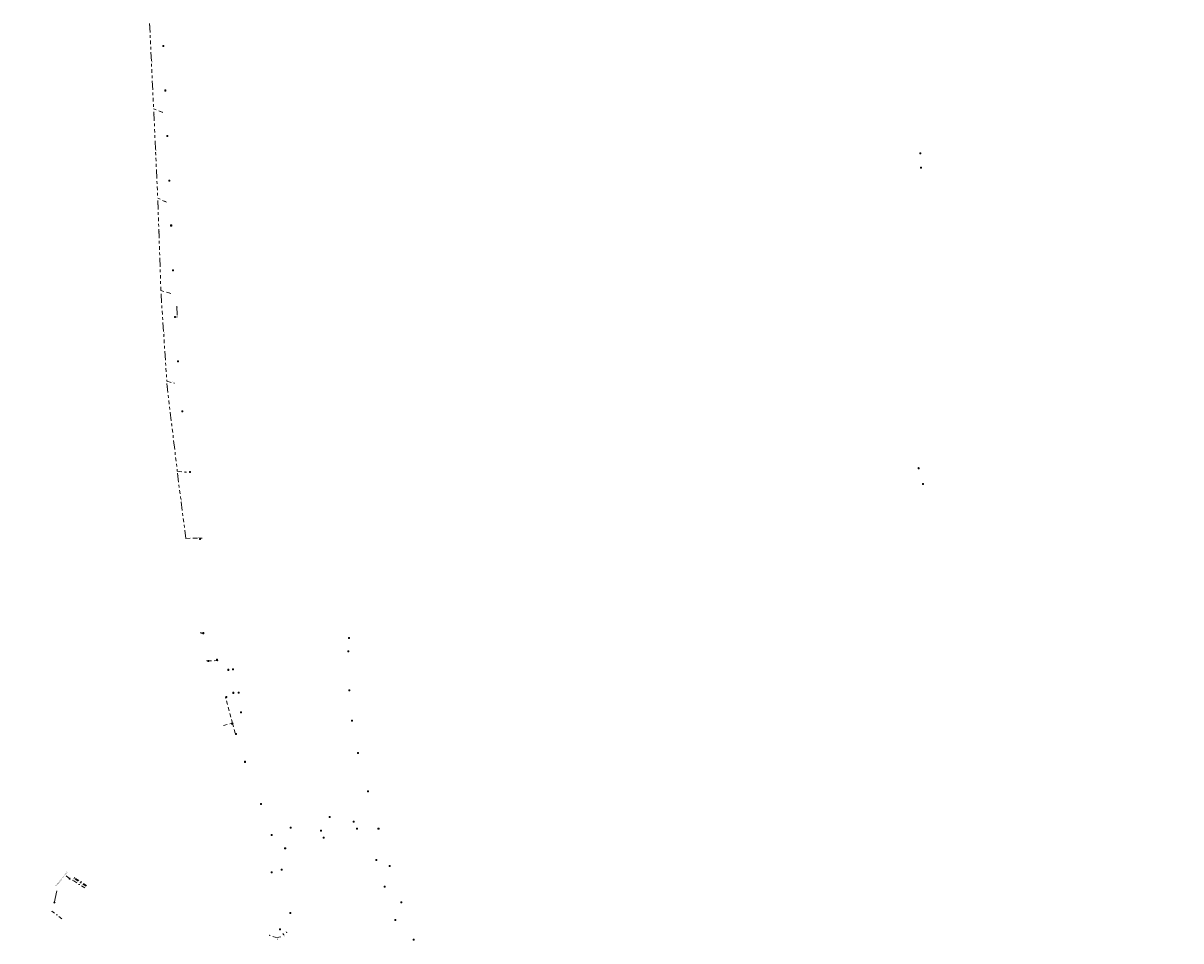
# Model space of a CAD drawing. Header units: inches. Extents: x 0 to 191500, y 0 to 342750.
# Tile 384 of 547: x 184454 to 185228, y 339730 to 340343. Entities that reach past the tile are written whole.
import ezdxf
from ezdxf.enums import TextEntityAlignment as Align

# ---------------------------------------------------------------- set-up
doc = ezdxf.new("R2010")
doc.units = ezdxf.units.IN
doc.header["$MEASUREMENT"] = 0
for name, pattern in [('RI-DRAINAGE', [19.2, 6, -1.8, 1.8, -1.8, 2.4, -1.8, 1.8, -1.8]), ('RI-HWA_HUISAANSLUITING', [4.8, 3, -1.8]), ('RI-HWA_KOLKAANSLUITING', [4.3, 2.5, -1.8]), ('RI-VWA_HUISAANSLUITING', [6.1, 2.5, -1.8, 0, -1.8])]:
    doc.linetypes.add(name, pattern=pattern)
doc.layers.get('0').update_dxf_attribs({"lineweight": 20})
for name, color, linetype, lineweight in [('ECW', 150, 'Continuous', 20), ('N-WE-RI-DRAINAGE-G', 90, 'RI-DRAINAGE', 20), ('N-WE-RI-HWA-MAATVOERING-T25', 151, 'Continuous', 20), ('N-WE-RI-HWA_HUISAANSLUITING_PP_125-G', 150, 'RI-HWA_HUISAANSLUITING', 20), ('N-WE-RI-HWA_KOLK-S', 150, 'Continuous', 20), ('N-WE-RI-HWA_KOLKAANSLUITING', 150, 'RI-HWA_KOLKAANSLUITING', 20), ('N-WE-RI-HWA_KOLKAANSLUITING_PVC_160-G', 150, 'RI-HWA_KOLKAANSLUITING', 20), ('N-WE-RI-INLAAT', 7, 'Continuous', 20), ('N-WE-RI-VWA-MAATVOERING-T25', 30, 'Continuous', 20), ('N-WE-RI-VWA_HUISAANSLUITING', 20, 'RI-VWA_HUISAANSLUITING', 20), ('N-WE-RI-VWA_RIOOLPUT_ONTSTOPPINGSPUT-G', 30, 'Continuous', 20), ('Tekst algemeen', 7, 'Continuous', 20)]:
    doc.layers.add(name, color=color, linetype=linetype, lineweight=lineweight)
doc.styles.add('ISO', font='isocpeur.ttf', dxfattribs={"height": 2.5})
doc.styles.add('Tahoma', font='tahoma.ttf')
picture_1 = doc.add_image_def('image1.ecw', size_in_pixel=(220000, 285000))

# ---------------------------------------------------------------- blocks, each defined once
blk = doc.blocks.new('A$C2C270354')
h = blk.add_hatch(color=256)
h.dxf.hatch_style = 1
edge = h.paths.add_edge_path()
edge.add_arc((0, 0), 0.1, 0, 360)
blk.add_circle((0, 0), 0.1)
blk = doc.blocks.new('JaJo Materiaalaanduiding & Diameter')
at = {"color": 0, "style": 'Tahoma'}
blk.add_attdef('MAT', text='', height=0.36, dxfattribs=at).set_placement((0, 0.34), align=Align.MIDDLE_CENTER)

msp = doc.modelspace()

# ---------------------------------------------------------------- linework, layer by layer
at = {"layer": 'N-WE-RI-DRAINAGE-G'}
for p, q in [((184538.478, 340343.156), (184541.12247, 340286.14474)), ((184541.272, 340284.069), (184543.89539, 340226.42407)), ((184543.95, 340224.878), (184545.98918, 340164.75039)), ((184546.096, 340162.55), (184549.95523, 340104.07927)), ((184556.692, 340154.378), (184557.03601, 340147.06218)), ((184557.03601, 340147.06218), (184555.484, 340146.993)), ((184550.014, 340102.606), (184556.93554, 340044.00951)), ((184557.068, 340042.658), (184562.60412, 339999.08353))]:
    msp.add_line(p, q, dxfattribs=at)
at = {"layer": 'N-WE-RI-HWA_HUISAANSLUITING_PP_125-G'}
for p, q in [((184547.352, 340283.707), (184541.12247, 340286.14474)), ((184549.826, 340223.761), (184543.89539, 340226.42407)), ((184552.573, 340162.703), (184545.98918, 340164.75039)), ((184549.95523, 340104.07927), (184555.045, 340102.823)), ((184556.93554, 340044.00951), (184563.049, 340043.294)), ((184562.60412, 339999.08353), (184573.66, 339999.337))]:
    msp.add_line(p, q, dxfattribs=at)
at = {"layer": 'N-WE-RI-HWA_KOLK-S'}
for p, q in [((184547.35652, 340328.56997), (184547.35503, 340327.87352)), ((184547.35503, 340327.87352), (184548.05297, 340328.56848)), ((184547.35503, 340327.87352), (184548.05148, 340327.87203)), ((184547.35652, 340328.56997), (184548.05148, 340327.87203)), ((184548.05297, 340328.56848), (184547.35652, 340328.56997)), ((184548.05148, 340327.87203), (184548.05297, 340328.56848)), ((184548.62952, 340298.77697), (184548.62803, 340298.08052)), ((184548.62803, 340298.08052), (184549.32597, 340298.77548)), ((184548.62952, 340298.77697), (184549.32448, 340298.07903)), ((184549.32597, 340298.77548), (184548.62952, 340298.77697)), ((184549.32448, 340298.07903), (184549.32597, 340298.77548)), ((184548.62803, 340298.08052), (184549.32448, 340298.07903)), ((184549.9775, 340268.39898), (184549.97601, 340267.70253)), ((184549.97601, 340267.70253), (184550.67396, 340268.39749)), ((184549.9775, 340268.39898), (184550.67246, 340267.70103)), ((184550.67396, 340268.39749), (184549.9775, 340268.39898)), ((184550.67246, 340267.70103), (184550.67396, 340268.39749)), ((184549.97601, 340267.70253), (184550.67246, 340267.70103)), ((185053.27152, 340256.70297), (185053.27003, 340256.00652)), ((185053.27003, 340256.00652), (185053.96797, 340256.70148)), ((185053.27003, 340256.00652), (185053.96648, 340256.00503)), ((185053.27152, 340256.70297), (185053.96648, 340256.00503)), ((185053.96797, 340256.70148), (185053.27152, 340256.70297)), ((185053.96648, 340256.00503), (185053.96797, 340256.70148)), ((185053.73552, 340247.17297), (185053.73403, 340246.47652)), ((185053.73403, 340246.47652), (185054.43197, 340247.17148)), ((185053.73403, 340246.47652), (185054.43048, 340246.47503)), ((185053.73552, 340247.17297), (185054.43048, 340246.47503)), ((185054.43197, 340247.17148), (185053.73552, 340247.17297)), ((185054.43048, 340246.47503), (185054.43197, 340247.17148)), ((184551.23152, 340238.47497), (184551.23003, 340237.77852)), ((184551.23003, 340237.77852), (184551.92797, 340238.47348)), ((184551.23003, 340237.77852), (184551.92648, 340237.77703)), ((184551.23152, 340238.47497), (184551.92648, 340237.77703)), ((184551.92797, 340238.47348), (184551.23152, 340238.47497)), ((184551.92648, 340237.77703), (184551.92797, 340238.47348)), ((184552.51852, 340208.53497), (184552.51703, 340207.83852)), ((184552.51703, 340207.83852), (184553.21497, 340208.53348)), ((184552.51703, 340207.83852), (184553.21348, 340207.83703)), ((184552.51852, 340208.53497), (184553.21348, 340207.83703)), ((184553.21497, 340208.53348), (184552.51852, 340208.53497)), ((184553.21348, 340207.83703), (184553.21497, 340208.53348)), ((184553.80252, 340178.59497), (184553.80103, 340177.89852)), ((184553.80103, 340177.89852), (184554.49897, 340178.59348)), ((184553.80103, 340177.89852), (184554.49748, 340177.89703)), ((184553.80252, 340178.59497), (184554.49748, 340177.89703)), ((184554.49897, 340178.59348), (184553.80252, 340178.59497)), ((184554.49748, 340177.89703), (184554.49897, 340178.59348)), ((184555.13652, 340147.34197), (184555.13503, 340146.64552)), ((184555.13503, 340146.64552), (184555.83297, 340147.34048)), ((184555.13503, 340146.64552), (184555.83148, 340146.64403)), ((184555.13652, 340147.34197), (184555.83148, 340146.64403)), ((184555.83297, 340147.34048), (184555.13652, 340147.34197)), ((184555.83148, 340146.64403), (184555.83297, 340147.34048)), ((184557.01852, 340117.76997), (184557.01703, 340117.07352)), ((184557.01703, 340117.07352), (184557.71497, 340117.76848)), ((184557.01703, 340117.07352), (184557.71348, 340117.07203)), ((184557.01852, 340117.76997), (184557.71348, 340117.07203)), ((184557.71497, 340117.76848), (184557.01852, 340117.76997)), ((184557.71348, 340117.07203), (184557.71497, 340117.76848)), ((184560.01552, 340084.31297), (184560.01403, 340083.61652)), ((184560.01403, 340083.61652), (184560.71197, 340084.31148)), ((184560.01403, 340083.61652), (184560.71048, 340083.61503)), ((184560.01552, 340084.31297), (184560.71048, 340083.61503)), ((184560.71197, 340084.31148), (184560.01552, 340084.31297)), ((184560.71048, 340083.61503), (184560.71197, 340084.31148)), ((184565.10852, 340043.77897), (184565.10703, 340043.08252)), ((184565.10703, 340043.08252), (184565.80497, 340043.77748)), ((184565.10852, 340043.77897), (184565.80348, 340043.08103)), ((184565.80497, 340043.77748), (184565.10852, 340043.77897)), ((184565.80348, 340043.08103), (184565.80497, 340043.77748)), ((185052.18152, 340046.36497), (185052.18003, 340045.66852)), ((185052.18003, 340045.66852), (185052.87797, 340046.36348)), ((185052.18003, 340045.66852), (185052.87648, 340045.66703)), ((185052.18152, 340046.36497), (185052.87648, 340045.66703)), ((185052.87797, 340046.36348), (185052.18152, 340046.36497)), ((185052.87648, 340045.66703), (185052.87797, 340046.36348)), ((184565.10703, 340043.08252), (184565.80348, 340043.08103)), ((185054.96252, 340035.82797), (185054.96103, 340035.13152)), ((185054.96103, 340035.13152), (185055.65897, 340035.82648)), ((185054.96252, 340035.82797), (185055.65748, 340035.13003)), ((185055.65897, 340035.82648), (185054.96252, 340035.82797)), ((185055.65748, 340035.13003), (185055.65897, 340035.82648)), ((185054.96103, 340035.13152), (185055.65748, 340035.13003)), ((184571.85552, 339999.03197), (184571.85403, 339998.33552)), ((184571.85403, 339998.33552), (184572.55197, 339999.03048)), ((184571.85403, 339998.33552), (184572.55048, 339998.33403)), ((184571.85552, 339999.03197), (184572.55048, 339998.33403)), ((184572.55197, 339999.03048), (184571.85552, 339999.03197)), ((184572.55048, 339998.33403), (184572.55197, 339999.03048)), ((184573.96931, 339936.12513), (184573.96782, 339935.42868)), ((184573.96782, 339935.42868), (184574.66576, 339936.12363)), ((184573.96782, 339935.42868), (184574.66427, 339935.42718)), ((184573.96931, 339936.12513), (184574.66427, 339935.42718)), ((184574.66576, 339936.12363), (184573.96931, 339936.12513)), ((184574.66427, 339935.42718), (184574.66576, 339936.12363)), ((184671.40152, 339932.95197), (184671.40003, 339932.25552)), ((184671.40003, 339932.25552), (184672.09797, 339932.95048)), ((184671.40003, 339932.25552), (184672.09648, 339932.25403)), ((184671.40152, 339932.95197), (184672.09648, 339932.25403)), ((184672.09797, 339932.95048), (184671.40152, 339932.95197)), ((184672.09648, 339932.25403), (184672.09797, 339932.95048)), ((184671.00152, 339924.06797), (184671.00003, 339923.37152)), ((184671.00003, 339923.37152), (184671.69797, 339924.06648)), ((184671.00003, 339923.37152), (184671.69648, 339923.37003)), ((184671.00152, 339924.06797), (184671.69648, 339923.37003)), ((184671.69797, 339924.06648), (184671.00152, 339924.06797)), ((184671.69648, 339923.37003), (184671.69797, 339924.06648)), ((184577.41074, 339917.4766), (184577.40924, 339916.78015)), ((184577.40924, 339916.78015), (184578.10719, 339917.47511)), ((184577.40924, 339916.78015), (184578.1057, 339916.77865)), ((184577.41074, 339917.4766), (184578.1057, 339916.77865)), ((184578.10719, 339917.47511), (184577.41074, 339917.4766)), ((184578.1057, 339916.77865), (184578.10719, 339917.47511)), ((184583.11652, 339918.46997), (184583.11503, 339917.77352)), ((184583.11503, 339917.77352), (184583.81297, 339918.46848)), ((184583.11503, 339917.77352), (184583.81148, 339917.77203)), ((184583.11652, 339918.46997), (184583.81148, 339917.77203)), ((184583.81297, 339918.46848), (184583.11652, 339918.46997)), ((184583.81148, 339917.77203), (184583.81297, 339918.46848)), ((184593.90252, 339911.97097), (184593.90103, 339911.27452)), ((184593.90103, 339911.27452), (184594.59897, 339911.96948)), ((184593.90252, 339911.97097), (184594.59748, 339911.27303)), ((184594.59897, 339911.96948), (184593.90252, 339911.97097)), ((184594.59748, 339911.27303), (184594.59897, 339911.96948)), ((184590.65652, 339911.59797), (184590.65503, 339910.90152)), ((184590.65503, 339910.90152), (184591.35297, 339911.59648)), ((184590.65503, 339910.90152), (184591.35148, 339910.90003)), ((184590.65652, 339911.59797), (184591.35148, 339910.90003)), ((184591.35297, 339911.59648), (184590.65652, 339911.59797)), ((184591.35148, 339910.90003), (184591.35297, 339911.59648)), ((184593.90103, 339911.27452), (184594.59748, 339911.27303)), ((184671.61952, 339897.96697), (184671.61803, 339897.27052)), ((184671.61803, 339897.27052), (184672.31597, 339897.96548)), ((184671.61803, 339897.27052), (184672.31448, 339897.26903)), ((184671.61952, 339897.96697), (184672.31448, 339897.26903)), ((184672.31597, 339897.96548), (184671.61952, 339897.96697)), ((184672.31448, 339897.26903), (184672.31597, 339897.96548)), ((184589.40832, 339893.44225), (184589.40683, 339892.7458)), ((184589.40683, 339892.7458), (184590.10478, 339893.44075)), ((184589.40683, 339892.7458), (184590.10328, 339892.7443)), ((184589.40832, 339893.44225), (184590.10328, 339892.7443)), ((184590.10478, 339893.44075), (184589.40832, 339893.44225)), ((184590.10328, 339892.7443), (184590.10478, 339893.44075)), ((184594.08052, 339896.25097), (184594.07903, 339895.55452)), ((184594.07903, 339895.55452), (184594.77697, 339896.24948)), ((184594.07903, 339895.55452), (184594.77548, 339895.55303)), ((184594.08052, 339896.25097), (184594.77548, 339895.55303)), ((184594.77697, 339896.24948), (184594.08052, 339896.25097)), ((184594.77548, 339895.55303), (184594.77697, 339896.24948)), ((184597.58652, 339896.29697), (184597.58503, 339895.60052)), ((184597.58503, 339895.60052), (184598.28297, 339896.29548)), ((184597.58503, 339895.60052), (184598.28148, 339895.59903)), ((184597.58652, 339896.29697), (184598.28148, 339895.59903)), ((184598.28297, 339896.29548), (184597.58652, 339896.29697)), ((184598.28148, 339895.59903), (184598.28297, 339896.29548)), ((184599.27452, 339883.26197), (184599.27303, 339882.56552)), ((184599.27303, 339882.56552), (184599.97097, 339883.26048)), ((184599.27303, 339882.56552), (184599.96948, 339882.56403)), ((184599.27452, 339883.26197), (184599.96948, 339882.56403)), ((184599.97097, 339883.26048), (184599.27452, 339883.26197)), ((184599.96948, 339882.56403), (184599.97097, 339883.26048)), ((184593.25151, 339875.61867), (184593.25001, 339874.92221)), ((184593.25001, 339874.92221), (184593.94796, 339875.61717)), ((184593.25001, 339874.92221), (184593.94646, 339874.92072)), ((184593.25151, 339875.61867), (184593.94646, 339874.92072)), ((184593.94796, 339875.61717), (184593.25151, 339875.61867)), ((184593.94646, 339874.92072), (184593.94796, 339875.61717)), ((184673.47552, 339877.63397), (184673.47403, 339876.93752)), ((184673.47403, 339876.93752), (184674.17197, 339877.63248)), ((184673.47403, 339876.93752), (184674.17048, 339876.93603)), ((184673.47552, 339877.63397), (184674.17048, 339876.93603)), ((184674.17197, 339877.63248), (184673.47552, 339877.63397)), ((184674.17048, 339876.93603), (184674.17197, 339877.63248)), ((184595.84, 339868.77497), (184595.83851, 339868.07851)), ((184595.83851, 339868.07851), (184596.53646, 339868.77347)), ((184595.83851, 339868.07851), (184596.53496, 339868.07702)), ((184595.84, 339868.77497), (184596.53496, 339868.07702)), ((184596.53646, 339868.77347), (184595.84, 339868.77497)), ((184596.53496, 339868.07702), (184596.53646, 339868.77347)), ((184601.89452, 339850.11997), (184601.89303, 339849.42352)), ((184601.89303, 339849.42352), (184602.59097, 339850.11848)), ((184601.89452, 339850.11997), (184602.58948, 339849.42203)), ((184602.59097, 339850.11848), (184601.89452, 339850.11997)), ((184602.58948, 339849.42203), (184602.59097, 339850.11848)), ((184677.46852, 339855.94497), (184677.46703, 339855.24852)), ((184677.46703, 339855.24852), (184678.16497, 339855.94348)), ((184677.46703, 339855.24852), (184678.16348, 339855.24703)), ((184677.46852, 339855.94497), (184678.16348, 339855.24703)), ((184678.16497, 339855.94348), (184677.46852, 339855.94497)), ((184678.16348, 339855.24703), (184678.16497, 339855.94348)), ((184601.89303, 339849.42352), (184602.58948, 339849.42203)), ((184684.09452, 339830.48997), (184684.09303, 339829.79352)), ((184684.09303, 339829.79352), (184684.79097, 339830.48848)), ((184684.09303, 339829.79352), (184684.78948, 339829.79203)), ((184684.09452, 339830.48997), (184684.78948, 339829.79203)), ((184684.79097, 339830.48848), (184684.09452, 339830.48997)), ((184684.78948, 339829.79203), (184684.79097, 339830.48848)), ((184612.49152, 339821.90797), (184612.49003, 339821.21152)), ((184612.49003, 339821.21152), (184613.18797, 339821.90648)), ((184612.49003, 339821.21152), (184613.18648, 339821.21003)), ((184612.49152, 339821.90797), (184613.18648, 339821.21003)), ((184613.18797, 339821.90648), (184612.49152, 339821.90797)), ((184613.18648, 339821.21003), (184613.18797, 339821.90648)), ((184658.46652, 339813.30297), (184658.46503, 339812.60652)), ((184658.46503, 339812.60652), (184659.16297, 339813.30148)), ((184658.46503, 339812.60652), (184659.16148, 339812.60503)), ((184658.46652, 339813.30297), (184659.16148, 339812.60503)), ((184659.16297, 339813.30148), (184658.46652, 339813.30297)), ((184659.16148, 339812.60503), (184659.16297, 339813.30148)), ((184632.30752, 339806.15897), (184632.30603, 339805.46252)), ((184632.30603, 339805.46252), (184633.00397, 339806.15748)), ((184632.30603, 339805.46252), (184633.00248, 339805.46103)), ((184632.30752, 339806.15897), (184633.00248, 339805.46103)), ((184633.00397, 339806.15748), (184632.30752, 339806.15897)), ((184633.00248, 339805.46103), (184633.00397, 339806.15748)), ((184652.75652, 339804.19897), (184652.75503, 339803.50252)), ((184652.75503, 339803.50252), (184653.45297, 339804.19748)), ((184652.75652, 339804.19897), (184653.45148, 339803.50103)), ((184653.45297, 339804.19748), (184652.75652, 339804.19897)), ((184653.45148, 339803.50103), (184653.45297, 339804.19748)), ((184674.59052, 339810.16997), (184674.58903, 339809.47352)), ((184674.58903, 339809.47352), (184675.28697, 339810.16848)), ((184674.58903, 339809.47352), (184675.28548, 339809.47203)), ((184674.59052, 339810.16997), (184675.28548, 339809.47203)), ((184675.28697, 339810.16848), (184674.59052, 339810.16997)), ((184675.28548, 339809.47203), (184675.28697, 339810.16848)), ((184676.79152, 339805.51997), (184676.79003, 339804.82352)), ((184676.79003, 339804.82352), (184677.48797, 339805.51848)), ((184676.79003, 339804.82352), (184677.48648, 339804.82203)), ((184676.79152, 339805.51997), (184677.48648, 339804.82203)), ((184677.48797, 339805.51848), (184676.79152, 339805.51997)), ((184677.48648, 339804.82203), (184677.48797, 339805.51848)), ((184691.10652, 339805.41597), (184691.10503, 339804.71952)), ((184691.10503, 339804.71952), (184691.80297, 339805.41448)), ((184691.10503, 339804.71952), (184691.80148, 339804.71803)), ((184691.10652, 339805.41597), (184691.80148, 339804.71803)), ((184691.80297, 339805.41448), (184691.10652, 339805.41597)), ((184691.80148, 339804.71803), (184691.80297, 339805.41448)), ((184619.76352, 339801.26597), (184619.76203, 339800.56952)), ((184619.76203, 339800.56952), (184620.45997, 339801.26448)), ((184619.76203, 339800.56952), (184620.45848, 339800.56803)), ((184619.76352, 339801.26597), (184620.45848, 339800.56803)), ((184620.45997, 339801.26448), (184619.76352, 339801.26597)), ((184620.45848, 339800.56803), (184620.45997, 339801.26448)), ((184652.75503, 339803.50252), (184653.45148, 339803.50103)), ((184654.43052, 339799.44797), (184654.42903, 339798.75152)), ((184654.42903, 339798.75152), (184655.12697, 339799.44648)), ((184654.42903, 339798.75152), (184655.12548, 339798.75003)), ((184654.43052, 339799.44797), (184655.12548, 339798.75003)), ((184655.12697, 339799.44648), (184654.43052, 339799.44797)), ((184655.12548, 339798.75003), (184655.12697, 339799.44648)), ((184628.71252, 339792.39097), (184628.71103, 339791.69452)), ((184628.71103, 339791.69452), (184629.40897, 339792.38948)), ((184628.71103, 339791.69452), (184629.40748, 339791.69303)), ((184628.71252, 339792.39097), (184629.40748, 339791.69303)), ((184629.40897, 339792.38948), (184628.71252, 339792.39097)), ((184629.40748, 339791.69303), (184629.40897, 339792.38948)), ((184689.58952, 339784.46997), (184689.58803, 339783.77352)), ((184689.58803, 339783.77352), (184690.28597, 339784.46848)), ((184689.58803, 339783.77352), (184690.28448, 339783.77203)), ((184689.58952, 339784.46997), (184690.28448, 339783.77203)), ((184690.28597, 339784.46848), (184689.58952, 339784.46997)), ((184690.28448, 339783.77203), (184690.28597, 339784.46848)), ((184698.66252, 339780.47597), (184698.66103, 339779.77952)), ((184698.66103, 339779.77952), (184699.35897, 339780.47448)), ((184698.66252, 339780.47597), (184699.35748, 339779.77803)), ((184699.35897, 339780.47448), (184698.66252, 339780.47597)), ((184699.35748, 339779.77803), (184699.35897, 339780.47448)), ((184619.61252, 339776.26497), (184619.61103, 339775.56852)), ((184619.61103, 339775.56852), (184620.30897, 339776.26348)), ((184619.61103, 339775.56852), (184620.30748, 339775.56703)), ((184619.61252, 339776.26497), (184620.30748, 339775.56703)), ((184620.30897, 339776.26348), (184619.61252, 339776.26497)), ((184620.30748, 339775.56703), (184620.30897, 339776.26348)), ((184626.30252, 339778.08697), (184626.30103, 339777.39052)), ((184626.30103, 339777.39052), (184626.99897, 339778.08548)), ((184626.30103, 339777.39052), (184626.99748, 339777.38903)), ((184626.30252, 339778.08697), (184626.99748, 339777.38903)), ((184626.99897, 339778.08548), (184626.30252, 339778.08697)), ((184626.99748, 339777.38903), (184626.99897, 339778.08548)), ((184698.66103, 339779.77952), (184699.35748, 339779.77803)), ((184695.16152, 339766.72597), (184695.16003, 339766.02952)), ((184695.16003, 339766.02952), (184695.85797, 339766.72448)), ((184695.16003, 339766.02952), (184695.85648, 339766.02803)), ((184695.16152, 339766.72597), (184695.85648, 339766.02803)), ((184695.85797, 339766.72448), (184695.16152, 339766.72597)), ((184695.85648, 339766.02803), (184695.85797, 339766.72448)), ((184706.42452, 339756.16397), (184706.42303, 339755.46752)), ((184706.42303, 339755.46752), (184707.12097, 339756.16248)), ((184706.42303, 339755.46752), (184707.11948, 339755.46603)), ((184706.42452, 339756.16397), (184707.11948, 339755.46603)), ((184707.12097, 339756.16248), (184706.42452, 339756.16397)), ((184707.11948, 339755.46603), (184707.12097, 339756.16248)), ((184632.17652, 339749.10697), (184632.17503, 339748.41052)), ((184632.17503, 339748.41052), (184632.87297, 339749.10548)), ((184632.17503, 339748.41052), (184632.87148, 339748.40903)), ((184632.17652, 339749.10697), (184632.87148, 339748.40903)), ((184632.87297, 339749.10548), (184632.17652, 339749.10697)), ((184632.87148, 339748.40903), (184632.87297, 339749.10548)), ((184702.43052, 339744.37697), (184702.42903, 339743.68052)), ((184702.42903, 339743.68052), (184703.12697, 339744.37548)), ((184702.42903, 339743.68052), (184703.12548, 339743.67903)), ((184702.43052, 339744.37697), (184703.12548, 339743.67903)), ((184703.12697, 339744.37548), (184702.43052, 339744.37697)), ((184703.12548, 339743.67903), (184703.12697, 339744.37548)), ((184625.35652, 339738.24497), (184625.35503, 339737.54852)), ((184625.35503, 339737.54852), (184626.05297, 339738.24348)), ((184625.35503, 339737.54852), (184626.05148, 339737.54703)), ((184625.35652, 339738.24497), (184626.05148, 339737.54703)), ((184626.05297, 339738.24348), (184625.35652, 339738.24497)), ((184626.05148, 339737.54703), (184626.05297, 339738.24348)), ((184714.65852, 339731.35597), (184714.65703, 339730.65952)), ((184714.65703, 339730.65952), (184715.35497, 339731.35448)), ((184714.65703, 339730.65952), (184715.35348, 339730.65803)), ((184714.65852, 339731.35597), (184715.35348, 339730.65803)), ((184715.35497, 339731.35448), (184714.65852, 339731.35597)), ((184715.35348, 339730.65803), (184715.35497, 339731.35448))]:
    msp.add_line(p, q, dxfattribs=at)
at = {"layer": 'N-WE-RI-HWA_KOLKAANSLUITING', "ltscale": 5}
msp.add_line((184628.04987, 339734.34361), (184627.43383, 339735.13133), dxfattribs=at)
at = {"layer": 'N-WE-RI-HWA_KOLKAANSLUITING_PVC_160-G'}
for p, q in [((184572.74015, 339936.38528, 33.585), (184572.74015, 339935.7434, 33.585)), ((184572.74015, 339935.7434, 33.585), (184573.967, 339935.72831)), ((184576.73515, 339917.21121, 33.242), (184576.73515, 339917.42928, 33.242)), ((184577.22635, 339917.21121), (184576.73515, 339917.21121, 33.242)), ((184577.18782, 339917.20315, 2.60731), (184577.19052, 339917.11005)), ((184577.19052, 339917.11005), (184577.24512, 339917.12147)), ((184577.22635, 339917.21121), (184583.8625, 339917.46014)), ((184583.8625, 339917.46014), (184584.16371, 339917.48185)), ((184584.16371, 339917.227), (184583.90995, 339917.24133)), ((184584.16371, 339917.48185), (184584.16371, 339917.227)), ((184593.83714, 339875.55864, 1.16545), (184589.2895, 339892.84561)), ((184587.91972, 339873.98185, 32.276), (184594.17608, 339875.64895, -0.61649)), ((184593.83714, 339875.55864, 1.16545), (184595.76825, 339868.31151, 1.16545)), ((184594.22848, 339875.45229, -0.61649), (184594.11122, 339875.42104)), ((184594.17608, 339875.64895, -0.61649), (184594.22848, 339875.45229, -0.61649)), ((184595.76825, 339868.31151, 1.16545), (184596.18748, 339868.42599))]:
    msp.add_line(p, q, dxfattribs=at)
at = {"layer": 'N-WE-RI-VWA_HUISAANSLUITING'}
for p, q in [((184495.07182, 339765.482, 31.58617), (184487.16706, 339770.54672)), ((184495.96271, 339766.68872, 31.57493), (184487.9745, 339771.80692)), ((184496.31907, 339767.17141, 31.57044), (184488.29747, 339772.311)), ((184479.86725, 339744.88724, 31.77792), (184473.11576, 339749.94453)), ((184623.11169, 339732.41954), (184618.65889, 339733.76505)), ((184626.08057, 339732.80352), (184623.11169, 339732.41954))]:
    msp.add_line(p, q, dxfattribs=at)
at = {"layer": 'N-WE-RI-VWA_RIOOLPUT_ONTSTOPPINGSPUT-G'}
for p, q in [((184487.25719, 339770.59005), (184487.07694, 339770.5034)), ((184487.12373, 339770.63685), (184487.21039, 339770.4566)), ((184488.06462, 339771.85025), (184487.88437, 339771.7636)), ((184487.93117, 339771.89705), (184488.01782, 339771.7168)), ((184488.38759, 339772.35433), (184488.20734, 339772.26767)), ((184488.25414, 339772.40113), (184488.3408, 339772.22088)), ((184473.20588, 339749.98786), (184473.02563, 339749.90121)), ((184473.07243, 339750.03466), (184473.15908, 339749.85441)), ((184618.74902, 339733.80838), (184618.56876, 339733.72172)), ((184618.61556, 339733.85518), (184618.70222, 339733.67493))]:
    msp.add_line(p, q, dxfattribs=at)
for centre in [(184487.16706, 339770.54672), (184487.9745, 339771.80692), (184488.29747, 339772.311), (184473.11576, 339749.94453), (184618.65889, 339733.76505)]:
    msp.add_circle(centre, 0.1, dxfattribs=at)
at = {"layer": 'Tekst algemeen'}
for p, q in [((184482.69015, 339773.4972), (184485.36999, 339771.41808)), ((184484.89593, 339771.78587), (184484.58637, 339771.39322)), ((184484.58637, 339771.39322), (184485.36999, 339771.41808)), ((184484.89593, 339771.78587), (184485.20549, 339772.17852)), ((184485.20549, 339772.17852), (184485.36999, 339771.41808)), ((184476.41628, 339763.57831), (184474.76898, 339755.27629)), ((184474.88575, 339755.86481), (184474.39609, 339755.96594)), ((184474.39609, 339755.96594), (184474.76898, 339755.27629)), ((184475.37542, 339755.76368), (184474.76898, 339755.27629)), ((184474.88575, 339755.86481), (184475.37542, 339755.76368))]:
    msp.add_line(p, q, dxfattribs=at)

# ---------------------------------------------------------------- block references
at = {"layer": 'N-WE-RI-HWA-MAATVOERING-T25'}
for p, rotation, values in [((184538.53291, 340341.97214), 272.6557617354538, {'MAT': '32.78'}), ((184541.33174, 340282.75634), 272.6057047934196, {'MAT': '32.86'}), ((184546.28913, 340284.12292), 338.6286249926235, {'MAT': '32.48'}), ((184544.01833, 340222.86322), 271.9423921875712, {'MAT': '32.80'}), ((184548.69365, 340224.26947), 335.8180598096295, {'MAT': '32.64'}), ((184551.33862, 340163.08686), 342.7257331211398, {'MAT': '32.67'}), ((184556.76408, 340152.84501), 272.6921984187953, {'MAT': '32.81'}), ((184550.2428, 340100.66906), 276.7366802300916, {'MAT': '32.98'}), ((184553.89592, 340103.10662), 346.1352600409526, {'MAT': '32.73'}), ((184561.90012, 340043.42846), 353.324550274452, {'MAT': '32.74'}), ((184557.2784, 340041.00195), 277.2406193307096, {'MAT': '33.07'}), ((184571.38407, 339999.28482), 1.313340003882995, {'MAT': '32.58'})]:
    msp.add_blockref('JaJo Materiaalaanduiding & Diameter', p, dxfattribs=dict(at, rotation=rotation)).add_auto_attribs(values)
at = {"layer": 'N-WE-RI-INLAAT', "rotation": 0.06357443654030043}
for p in [(184628.04987, 339734.34361), (184630.01916, 339735.8837), (184624.11128, 339731.26343)]:
    msp.add_blockref('A$C2C270354', p, dxfattribs=at)
at = {"layer": 'Tekst algemeen'}
for p, rotation in [((184539.62547, 340318.41801), 272.6557617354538), ((184542.45582, 340258.05631), 272.6057047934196), ((184544.68956, 340203.07123), 271.9423921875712), ((184556.94308, 340149.03851), 272.6921984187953), ((184547.84316, 340136.07899), 273.7761988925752), ((184553.17952, 340075.80729), 276.7366802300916), ((184559.36276, 340024.59613), 277.2406193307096)]:
    msp.add_blockref('JaJo Materiaalaanduiding & Diameter', p, dxfattribs=dict(at, rotation=rotation)).add_auto_attribs({'MAT': 'DRAIN %%C125'})

# ---------------------------------------------------------------- texts
at = {"layer": 'N-WE-RI-HWA-MAATVOERING-T25', "insert": (184628.34186, 339734.03545), "char_height": 0.36, "attachment_point": 6, "rotation": 128.02726672}
msp.add_mtext('\\A1;5.20', dxfattribs=at)
at = {"layer": 'N-WE-RI-VWA-MAATVOERING-T25', "char_height": 0.36, "rotation": 128.02726672}
for s, insert, attachment_point in [('\\A1;2.70', (184629.81009, 339736.15267), 4), ('\\A1;10.20', (184623.99526, 339731.45709), 4), ('\\A1;7.70', (184626.33784, 339732.71756), 6)]:
    msp.add_mtext(s, dxfattribs=dict(at, insert=insert, attachment_point=attachment_point))
at = {"layer": 'Tekst algemeen', "style": 'ISO'}
msp.add_text('Ontstopping: teen talud', height=0.75, rotation=51.20149041, dxfattribs=at).set_placement((184476.02478, 339766.52172, -0.0013))

# ---------------------------------------------------------------- pictures from other files: only their frames are drawn
at = {"layer": 'ECW'}
image = msp.add_image(picture_1, insert=(180500, 328500), size_in_units=(11000, 14250), dxfattribs=at)
image.dxf.flags = 7

doc.saveas('drawing.dxf')
